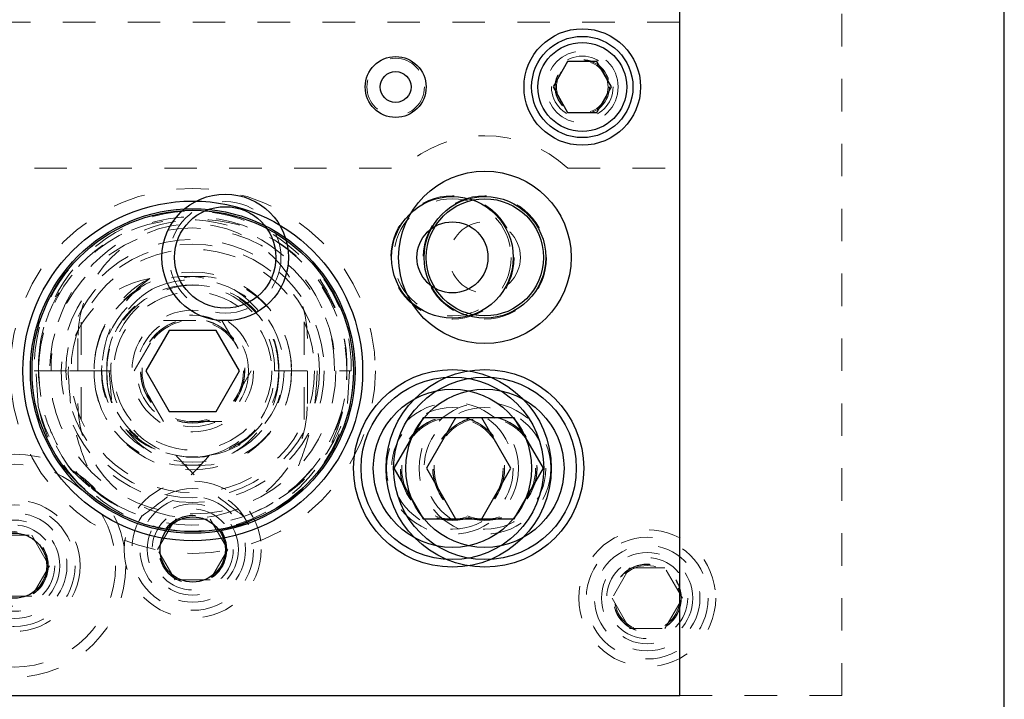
# Model space of a CAD drawing. Header units: inches. Extents: x 1880 to 2363, y -453 to -54.
# Tile 759 of 1056: x 1986.43 to 1989.47, y -70.63 to -68.53. Entities that reach past the tile are written whole.
import ezdxf

# ---------------------------------------------------------------- set-up
doc = ezdxf.new("R2010")
doc.units = ezdxf.units.IN
doc.header["$LTSCALE"] = 0.5
doc.header["$MEASUREMENT"] = 0
doc.linetypes.add('HIDDEN', pattern=[0.225, 0.15, -0.075])
for name, color, linetype in [('DIE-M-S', 8, 'Continuous'), ('DIE-M-S3', 8, 'Continuous'), ('DSS-M-S', 53, 'Continuous'), ('DST-M-S', 53, 'Continuous'), ('PAD-M-S', 135, 'Continuous'), ('PBU-M-S', 8, 'Continuous'), ('ST1-M-S', 193, 'Continuous'), ('ST2-M-S', 193, 'Continuous'), ('SVD-M-S', 8, 'Continuous'), ('SVE-M-S', 8, 'Continuous'), ('SVF-M-S', 8, 'Continuous')]:
    doc.layers.add(name, color=color, linetype=linetype)

msp = doc.modelspace()

# ---------------------------------------------------------------- linework, layer by layer
at = {"layer": 'DIE-M-S', "linetype": 'Continuous', "lineweight": 25}
for p, q in [((1988.46606, -70.61607), (1988.46606, -67.99442)), ((1978.35106, -70.61607), (1988.46606, -70.61607))]:
    msp.add_line(p, q, dxfattribs=at)
for centre, radius in [((1987.06606, -69.26607), 0.195), ((1987.76606, -69.26607), 0.1875), ((1987.06606, -69.26607), 0.15625), ((1987.76606, -69.91607), 0.3045), ((1986.96606, -70.16607), 0.1005)]:
    msp.add_circle(centre, radius, dxfattribs=at)
at = {"layer": 'DIE-M-S', "linetype": 'HIDDEN', "lineweight": 18}
msp.add_circle((1987.76606, -69.91607), 0.203, dxfattribs=at)
at = {"layer": 'DIE-M-S3', "linetype": 'HIDDEN', "lineweight": 18}
for centre, radius in [((1987.76606, -69.26607), 0.19), ((1987.06606, -69.26607), 0.17187), ((1986.96606, -70.16607), 0.211), ((1986.96606, -70.16607), 0.1405)]:
    msp.add_circle(centre, radius, dxfattribs=at)
at = {"layer": 'DSS-M-S', "linetype": 'Continuous', "lineweight": 25}
msp.add_line((1989.46606, -74.36607), (1989.46606, -61.62907), dxfattribs=at)
at = {"layer": 'DSS-M-S', "linetype": 'HIDDEN', "lineweight": 18}
msp.add_circle((1987.76606, -69.91607), 0.15625, dxfattribs=at)
at = {"layer": 'DST-M-S', "linetype": 'Continuous', "lineweight": 25}
msp.add_line((1989.46606, -74.36607), (1989.46606, -60.36607), dxfattribs=at)
for centre, radius in [((1986.96606, -69.61607), 0.52345), ((1987.86606, -69.26607), 0.1875), ((1987.86606, -69.91607), 0.3045)]:
    msp.add_circle(centre, radius, dxfattribs=at)
at = {"layer": 'DST-M-S', "linetype": 'HIDDEN', "lineweight": 18}
msp.add_circle((1987.86606, -69.91607), 0.203, dxfattribs=at)
at = {"layer": 'PAD-M-S', "linetype": 'HIDDEN', "lineweight": 18}
for centre, radius in [((1986.96606, -69.61607), 0.44062), ((1986.96606, -69.61607), 0.39062), ((1987.86606, -69.91607), 0.15625), ((1988.36606, -70.31607), 0.1005)]:
    msp.add_circle(centre, radius, dxfattribs=at)
at = {"layer": 'PBU-M-S', "linetype": 'HIDDEN', "lineweight": 18}
for p, q in [((1988.96606, -70.61607), (1988.96606, -64.11607)), ((1977.46606, -70.61607), (1988.96606, -70.61607))]:
    msp.add_line(p, q, dxfattribs=at)
for centre, radius in [((1987.86606, -69.26607), 0.19), ((1988.36606, -70.31607), 0.211), ((1988.36606, -70.31607), 0.1405)]:
    msp.add_circle(centre, radius, dxfattribs=at)
at = {"layer": 'ST1-M-S', "linetype": 'Continuous', "lineweight": 25}
for p, q in [((1988.46606, -70.61607), (1988.46606, -64.11607)), ((1977.46606, -70.61607), (1988.46606, -70.61607))]:
    msp.add_line(p, q, dxfattribs=at)
at = {"layer": 'ST1-M-S', "linetype": 'HIDDEN', "lineweight": 18}
for p, q in [((1986.61256, -69.51607), (1986.61256, -69.71607)), ((1987.31956, -69.71607), (1987.31956, -69.51607))]:
    msp.add_line(p, q, dxfattribs=at)
at = {"layer": 'ST1-M-S', "linetype": 'Continuous', "lineweight": 25}
for centre, radius in [((1988.16606, -68.74107), 0.1795), ((1987.59106, -68.74107), 0.09375), ((1987.86606, -69.26607), 0.26565), ((1986.41606, -70.21607), 0.1005)]:
    msp.add_circle(centre, radius, dxfattribs=at)
at = {"layer": 'ST1-M-S', "linetype": 'HIDDEN', "lineweight": 18}
for centre, radius in [((1988.16606, -68.74107), 0.1105), ((1986.96606, -69.61607), 0.3045), ((1986.96606, -69.61607), 0.172), ((1986.41606, -70.21607), 0.34375)]:
    msp.add_circle(centre, radius, dxfattribs=at)
for centre, start, end in [((1986.96606, -69.51607), 0, 180), ((1986.96606, -69.71607), 180, 0)]:
    msp.add_arc(centre, 0.3535, start, end, dxfattribs=at)
at = {"layer": 'ST2-M-S', "linetype": 'HIDDEN', "lineweight": 18}
for p, q in [((1988.46606, -68.54117), (1985.27856, -68.54117)), ((1985.27856, -68.99107), (1987.61111, -68.99107)), ((1988.12101, -68.99107), (1988.46606, -68.99107))]:
    msp.add_line(p, q, dxfattribs=at)
msp.add_circle((1988.16606, -68.74107), 0.0795, dxfattribs=at)
msp.add_arc((1987.86606, -69.26607), 0.375, 47.16657, 132.83343, dxfattribs=at)
at = {"layer": 'SVD-M-S', "linetype": 'Continuous', "lineweight": 25}
for p, q in [((1987.67599, -69.76007), (1987.58593, -69.91607)), ((1987.85613, -69.76007), (1987.67599, -69.76007)), ((1987.94619, -69.91607), (1987.85613, -69.76007)), ((1987.58593, -69.91607), (1987.67599, -70.07207)), ((1987.85613, -70.07207), (1987.94619, -69.91607)), ((1987.67599, -70.07207), (1987.85613, -70.07207))]:
    msp.add_line(p, q, dxfattribs=at)
at = {"layer": 'SVD-M-S', "linetype": 'HIDDEN', "lineweight": 18}
for p, q in [((1986.85781, -70.16607), (1986.91193, -70.07232)), ((1986.91193, -70.07232), (1987.02019, -70.07232)), ((1987.02019, -70.07232), (1987.07431, -70.16607)), ((1986.91193, -70.25982), (1986.85781, -70.16607)), ((1987.07431, -70.16607), (1987.02019, -70.25982)), ((1987.02019, -70.25982), (1986.91193, -70.25982))]:
    msp.add_line(p, q, dxfattribs=at)
for centre, radius in [((1987.76606, -69.26607), 0.1805), ((1987.76606, -69.91607), 0.1875), ((1987.76606, -69.91607), 0.16072), ((1987.76606, -69.91607), 0.16045), ((1987.76606, -69.91607), 0.15993), ((1986.96606, -70.16607), 0.1875), ((1986.96606, -70.16607), 0.1625), ((1986.96606, -70.16607), 0.125), ((1986.96606, -70.16607), 0.10497), ((1986.96606, -70.16607), 0.1047), ((1986.96606, -70.16607), 0.10418)]:
    msp.add_circle(centre, radius, dxfattribs=at)
at = {"layer": 'SVD-M-S', "linetype": 'Continuous', "lineweight": 25}
for centre, radius in [((1987.76606, -69.26607), 0.1095), ((1987.76606, -69.91607), 0.28125), ((1987.76606, -69.91607), 0.24375)]:
    msp.add_circle(centre, radius, dxfattribs=at)
at = {"layer": 'SVE-M-S', "linetype": 'Continuous', "lineweight": 25}
for p, q in [((1988.12095, -68.66294), (1988.07585, -68.74107)), ((1988.21116, -68.66294), (1988.12095, -68.66294)), ((1988.25627, -68.74107), (1988.21116, -68.66294)), ((1988.07585, -68.74107), (1988.12095, -68.81919)), ((1988.21116, -68.81919), (1988.25627, -68.74107)), ((1988.12095, -68.81919), (1988.21116, -68.81919))]:
    msp.add_line(p, q, dxfattribs=at)
at = {"layer": 'SVE-M-S', "linetype": 'HIDDEN', "lineweight": 18}
for p, q in [((1986.62231, -69.4662), (1986.62231, -69.76594)), ((1986.78593, -69.61607), (1986.87599, -69.46007)), ((1986.87599, -69.46007), (1987.05613, -69.46007)), ((1987.05613, -69.46007), (1987.14619, -69.61607)), ((1987.30981, -69.4662), (1987.30981, -69.76594)), ((1986.87599, -69.77207), (1986.78593, -69.61607)), ((1987.14619, -69.61607), (1987.05613, -69.77207)), ((1987.05613, -69.77207), (1986.87599, -69.77207)), ((1986.36193, -70.12232), (1986.47019, -70.12232)), ((1986.47019, -70.12232), (1986.52431, -70.21607)), ((1986.52431, -70.21607), (1986.47019, -70.30982)), ((1986.47019, -70.30982), (1986.36193, -70.30982))]:
    msp.add_line(p, q, dxfattribs=at)
at = {"layer": 'SVE-M-S', "linetype": 'Continuous', "lineweight": 25}
for centre, radius in [((1988.16606, -68.74107), 0.156), ((1988.16606, -68.74107), 0.137), ((1987.59106, -68.74107), 0.04775), ((1986.96606, -69.61607), 0.5), ((1986.96606, -69.61607), 0.495)]:
    msp.add_circle(centre, radius, dxfattribs=at)
at = {"layer": 'SVE-M-S', "linetype": 'HIDDEN', "lineweight": 18}
for centre, radius in [((1987.59106, -68.74107), 0.0885), ((1988.16606, -68.74107), 0.095), ((1988.16606, -68.74107), 0.08397), ((1988.16606, -68.74107), 0.0837), ((1988.16606, -68.74107), 0.08318), ((1986.96606, -69.61607), 0.405), ((1986.96606, -69.61607), 0.375), ((1986.96606, -69.61607), 0.28125), ((1986.96606, -69.61607), 0.24375), ((1986.96606, -69.61607), 0.1875), ((1986.96606, -69.61607), 0.16072), ((1986.96606, -69.61607), 0.16045), ((1986.96606, -69.61607), 0.15993), ((1986.96606, -69.61607), 0.15625), ((1986.41606, -70.21607), 0.3125), ((1986.41606, -70.21607), 0.203), ((1986.41606, -70.21607), 0.1875), ((1986.41606, -70.21607), 0.1625), ((1986.41606, -70.21607), 0.1405), ((1986.41606, -70.21607), 0.125), ((1986.41606, -70.21607), 0.10497), ((1986.41606, -70.21607), 0.1047), ((1986.41606, -70.21607), 0.10418)]:
    msp.add_circle(centre, radius, dxfattribs=at)
at = {"layer": 'SVF-M-S', "linetype": 'Continuous', "lineweight": 25}
for p, q in [((1986.89389, -69.49107), (1986.82172, -69.61607)), ((1987.03823, -69.49107), (1986.89389, -69.49107)), ((1987.1104, -69.61607), (1987.03823, -69.49107)), ((1986.82172, -69.61607), (1986.89389, -69.74107)), ((1987.03823, -69.74107), (1987.1104, -69.61607)), ((1986.89389, -69.74107), (1987.03823, -69.74107)), ((1987.77599, -69.76007), (1987.68593, -69.91607)), ((1987.95613, -69.76007), (1987.77599, -69.76007)), ((1988.04619, -69.91607), (1987.95613, -69.76007)), ((1987.68593, -69.91607), (1987.77599, -70.07207)), ((1987.95613, -70.07207), (1988.04619, -69.91607)), ((1987.77599, -70.07207), (1987.95613, -70.07207))]:
    msp.add_line(p, q, dxfattribs=at)
at = {"layer": 'SVF-M-S', "linetype": 'HIDDEN', "lineweight": 18}
for p, q in [((1986.47802, -69.61607), (1986.71409, -69.61607)), ((1986.48963, -69.72452), (1986.48345, -69.61607)), ((1986.49137, -69.63327), (1986.49106, -69.61607)), ((1986.49764, -69.69486), (1986.49137, -69.63327)), ((1986.6862, -69.61607), (1986.58227, -69.61607)), ((1986.70867, -69.61607), (1986.7159, -69.70351)), ((1987.21802, -69.61607), (1987.45409, -69.61607)), ((1987.44867, -69.61607), (1987.44249, -69.72452)), ((1986.70106, -70.01027), (1986.67099, -69.9883)), ((1988.31193, -70.22232), (1988.25781, -70.31607)), ((1988.42019, -70.22232), (1988.31193, -70.22232)), ((1988.47431, -70.31607), (1988.42019, -70.22232)), ((1988.25781, -70.31607), (1988.31193, -70.40982)), ((1988.42019, -70.40982), (1988.47431, -70.31607)), ((1988.31193, -70.40982), (1988.42019, -70.40982))]:
    msp.add_line(p, q, dxfattribs=at)
for centre, radius in [((1986.96606, -69.61607), 0.5625), ((1987.86606, -69.26607), 0.1095), ((1986.96606, -69.61607), 0.265), ((1987.86606, -69.91607), 0.1875), ((1987.86606, -69.91607), 0.16072), ((1987.86606, -69.91607), 0.16045), ((1987.86606, -69.91607), 0.15993), ((1988.36606, -70.31607), 0.1875), ((1988.36606, -70.31607), 0.1625), ((1988.36606, -70.31607), 0.125), ((1988.36606, -70.31607), 0.10497), ((1988.36606, -70.31607), 0.1047), ((1988.36606, -70.31607), 0.10418)]:
    msp.add_circle(centre, radius, dxfattribs=at)
at = {"layer": 'SVF-M-S', "linetype": 'Continuous', "lineweight": 25}
for centre, radius in [((1987.86606, -69.26607), 0.1805), ((1987.86606, -69.91607), 0.28125), ((1987.86606, -69.91607), 0.24375)]:
    msp.add_circle(centre, radius, dxfattribs=at)
at = {"layer": 'SVF-M-S', "linetype": 'HIDDEN', "lineweight": 18}
for centre, radius, start, end in [((1986.95954, -69.60447), 0.48166, 358.62082, 181.37918), ((1986.97258, -69.60447), 0.48166, 358.62082, 181.37918), ((1986.94668, -69.6051), 0.45575, 358.62082, 181.37918), ((1986.96606, -69.61607), 0.475, 236.08967, 180), ((1986.98544, -69.6051), 0.45575, 358.62082, 181.37918), ((1986.94668, -69.60933), 0.28446, 358.6441, 181.3559), ((1986.98187, -69.61393), 0.31958, 117.65377, 180.38339), ((1986.98544, -69.60933), 0.28446, 358.6441, 181.3559), ((1986.95954, -69.60975), 0.25856, 358.60069, 181.39931), ((1986.97258, -69.60975), 0.25856, 358.60069, 181.39931), ((1986.9607, -69.62957), 0.48055, 191.39562, 1.61091), ((1986.94668, -69.6228), 0.28446, 178.6441, 1.3559), ((1986.98544, -69.6228), 0.28446, 178.6441, 1.3559), ((1986.96169, -69.6214), 0.26069, 178.82772, 282.52015), ((1986.97919, -69.61893), 0.26511, 179.38016, 255.74629), ((1986.97043, -69.6214), 0.26069, 257.47985, 1.17228), ((1986.95293, -69.61893), 0.26511, 284.25371, 0.61984), ((1986.97222, -69.62043), 0.46886, 288.87727, 0.53304), ((1986.9736, -69.63398), 0.47755, 206.39965, 349.07072), ((1986.95017, -69.63468), 0.45225, 228.92707, 251.70514)]:
    msp.add_arc(centre, radius, start, end, dxfattribs=at)
for centre, major_axis, ratio, start_param, end_param in [((1986.89433, -69.61607), (-0.31206, 0), 0.9318009, 4.9084034, 6.2831853), ((1987.07158, -69.61607), (0.38537, 0), 0.9410518, 2.2365539, 3.1415927), ((1986.95863, -69.61607), (-0.27243, 0), 0.966834, 0, 1.4059114), ((1986.97349, -69.61607), (0.27243, 0), 0.966834, 4.8772739, 6.2831853), ((1986.95873, -69.61607), (-0.48233, 0), 0.966834, 0.2347238, 1.0072023), ((1986.97339, -69.61607), (0.48233, 0), 0.966834, 5.275983, 6.0484615)]:
    msp.add_ellipse(centre, major_axis=major_axis, ratio=ratio, start_param=start_param, end_param=end_param, dxfattribs=at)
for points, knots in [([(1986.67906, -69.99456), (1986.65885, -69.97765), (1986.61785, -69.94332), (1986.56825, -69.87962), (1986.52926, -69.80815), (1986.49826, -69.72044), (1986.49371, -69.65444), (1986.49106, -69.61607)], [0, 0, 0, 0, 0.18252081, 0.37034789, 0.55217756, 0.73962361, 1, 1, 1, 1]), ([(1986.58227, -69.61607), (1986.58508, -69.66448), (1986.59029, -69.75398), (1986.62627, -69.88133), (1986.66134, -69.95656), (1986.67906, -69.99456)], [0, 0, 0, 0, 0.3683479, 0.680906, 1, 1, 1, 1]), ([(1987.34985, -69.61607), (1987.34703, -69.66448), (1987.34183, -69.75398), (1987.30585, -69.88133), (1987.27077, -69.95656), (1987.25305, -69.99456)], [0, 0, 0, 0, 0.3683479, 0.680906, 1, 1, 1, 1]), ([(1986.8082, -70.06407), (1986.84294, -70.0387), (1986.91918, -69.98302), (1986.98329, -69.91365), (1987.0182, -69.87588)], [0, 0, 0, 0, 0.4555585, 1, 1, 1, 1]), ([(1987.12392, -70.06407), (1987.08918, -70.0387), (1987.01294, -69.98302), (1986.94882, -69.91365), (1986.91392, -69.87588)], [0, 0, 0, 0, 0.4555585, 1, 1, 1, 1])]:
    msp.add_open_spline(points, degree=3, knots=knots, dxfattribs=at)

doc.saveas('drawing.dxf')
